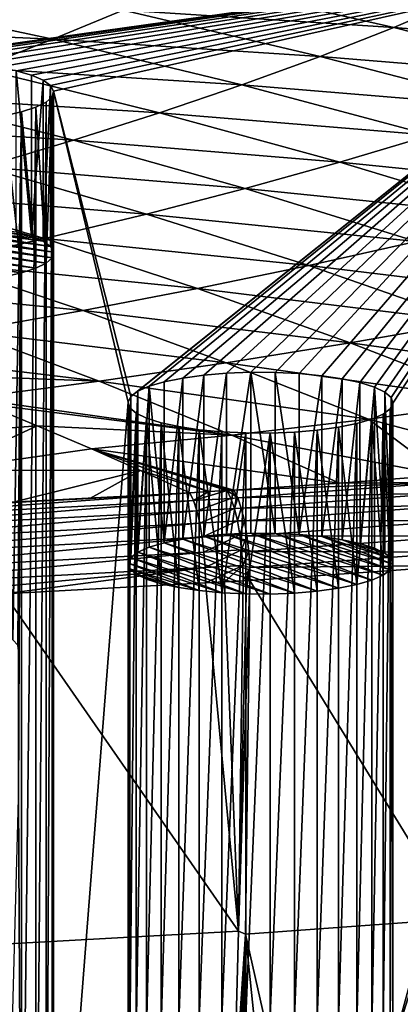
# Model space of a CAD drawing. Header units: metres. Extents: x -150 to 310, y -128 to 84.
# Tile 444 of 465: x 275.49 to 281.24, y 17.18 to 32.06. Entities that reach past the tile are written whole.
import ezdxf

# ---------------------------------------------------------------- set-up
doc = ezdxf.new("R2010")
doc.units = ezdxf.units.M
doc.layers.add('solid_26009703_SW0001_01', color=7, linetype='CONTINUOUS')

msp = doc.modelspace()

# ---------------------------------------------------------------- linework, layer by layer
at = {"layer": 'solid_26009703_SW0001_01'}
for points in [[(273.054352, 31.368559, 153.309128), (257.010559, 32.41946, 148.86351), (285.633423, 33.142666, 145.804123)], [(273.394135, 31.401554, 153.16954), (273.054352, 31.368559, 153.309128), (285.633423, 33.142666, 145.804123)], [(273.753357, 31.419693, 153.092819), (273.394135, 31.401554, 153.16954), (285.633423, 33.142666, 145.804123)], [(274.123444, 31.422354, 153.081558), (273.753357, 31.419693, 153.092819), (285.633423, 33.142666, 145.804123)], [(274.487549, 31.409288, 153.136826), (274.123444, 31.422354, 153.081558), (285.633423, 33.142666, 145.804123)], [(274.835052, 31.381189, 153.255692), (274.487549, 31.409288, 153.136826), (285.633423, 33.142666, 145.804123)], [(275.156219, 31.338531, 153.436157), (274.835052, 31.381189, 153.255692), (285.633423, 33.142666, 145.804123)], [(275.43576, 31.28335, 153.669586), (275.156219, 31.338531, 153.436157), (285.633423, 33.142666, 145.804123)], [(275.666992, 31.217337, 153.948837), (275.43576, 31.28335, 153.669586), (285.633423, 33.142666, 145.804123)], [(275.84201, 31.142279, 154.266357), (275.666992, 31.217337, 153.948837), (285.633423, 33.142666, 145.804123)], [(275.953339, 31.061644, 154.607468), (275.84201, 31.142279, 154.266357), (285.633423, 33.142666, 145.804123)], [(275.999023, 30.977451, 154.963623), (275.953339, 31.061644, 154.607468), (285.633423, 33.142666, 145.804123)], [(275.999023, 30.977451, 154.963623), (285.633423, 33.142666, 145.804123), (277.165985, 26.360853, 174.49321)], [(277.273132, 26.442041, 174.149765), (277.165985, 26.360853, 174.49321), (285.633423, 33.142666, 145.804123)], [(277.444275, 26.517504, 173.830536), (277.273132, 26.442041, 174.149765), (285.633423, 33.142666, 145.804123)], [(277.670074, 26.58379, 173.550125), (277.444275, 26.517504, 173.830536), (285.633423, 33.142666, 145.804123)], [(277.949036, 26.640297, 173.311081), (277.670074, 26.58379, 173.550125), (285.633423, 33.142666, 145.804123)], [(278.26886, 26.683872, 173.126755), (277.949036, 26.640297, 173.311081), (285.633423, 33.142666, 145.804123)], [(278.612671, 26.71279, 173.00441), (278.26886, 26.683872, 173.126755), (285.633423, 33.142666, 145.804123)], [(278.977539, 26.726917, 172.944656), (278.612671, 26.71279, 173.00441), (285.633423, 33.142666, 145.804123)], [(279.346283, 26.725267, 172.95163), (278.977539, 26.726917, 172.944656), (285.633423, 33.142666, 145.804123)], [(279.706512, 26.708225, 173.023727), (279.346283, 26.725267, 172.95163), (285.633423, 33.142666, 145.804123)], [(280.049286, 26.676029, 173.159927), (279.706512, 26.708225, 173.023727), (285.633423, 33.142666, 145.804123)], [(280.358826, 26.630022, 173.354553), (280.049286, 26.676029, 173.159927), (285.633423, 33.142666, 145.804123)], [(280.626587, 26.571838, 173.600677), (280.358826, 26.630022, 173.354553), (285.633423, 33.142666, 145.804123)], [(280.844574, 26.502815, 173.89267), (280.626587, 26.571838, 173.600677), (285.633423, 33.142666, 145.804123)], [(281.00238, 26.42625, 174.216568), (280.844574, 26.502815, 173.89267), (285.633423, 33.142666, 145.804123)], [(281.096924, 26.344307, 174.563202), (281.00238, 26.42625, 174.216568), (285.633423, 33.142666, 145.804123)], [(281.124084, 26.259361, 174.922546), (281.096924, 26.344307, 174.563202), (285.633423, 33.142666, 145.804123)], [(281.124084, 16.540943, 216.034348), (281.124084, 26.259361, 174.922546), (285.633423, 33.142666, 145.804123)], [(281.124084, 16.540943, 216.034348), (285.633423, 33.142666, 145.804123), (283.218231, 23.153229, 188.062424)], [(281.137207, 31.938833, 234.475235), (278.052704, 32.644772, 233.318054), (277.050964, 32.199566, 234.783569)], [(281.137207, 31.938833, 234.475235), (282.176941, 32.384354, 232.942932), (278.052704, 32.644772, 233.318054)], [(275.987549, 31.759869, 236.210495), (273.122009, 32.376514, 235.142822), (272.125549, 31.931477, 236.525192)], [(275.987549, 31.759869, 236.210495), (277.050964, 32.199566, 234.783569), (273.122009, 32.376514, 235.142822)], [(285.354126, 31.598797, 234.188431), (282.176941, 32.384354, 232.942932), (281.137207, 31.938833, 234.475235)], [(280.024872, 31.500853, 235.963089), (277.050964, 32.199566, 234.783569), (275.987549, 31.759869, 236.210495)], [(280.024872, 31.500853, 235.963089), (281.137207, 31.938833, 234.475235), (277.050964, 32.199566, 234.783569)], [(274.867188, 31.325829, 237.59726), (275.987549, 31.759869, 236.210495), (272.125549, 31.931477, 236.525192)], [(284.211182, 31.158676, 235.754242), (281.137207, 31.938833, 234.475235), (280.024872, 31.500853, 235.963089)], [(284.211182, 31.158676, 235.754242), (285.354126, 31.598797, 234.188431), (281.137207, 31.938833, 234.475235)], [(278.844086, 31.070845, 237.403809), (275.987549, 31.759869, 236.210495), (274.867188, 31.325829, 237.59726)], [(278.844086, 31.070845, 237.403809), (280.024872, 31.500853, 235.963089), (275.987549, 31.759869, 236.210495)], [(282.988464, 30.728655, 237.266739), (280.024872, 31.500853, 235.963089), (278.844086, 31.070845, 237.403809)], [(282.988464, 30.728655, 237.266739), (284.211182, 31.158676, 235.754242), (280.024872, 31.500853, 235.963089)], [(277.600128, 30.649075, 238.795471), (274.867188, 31.325829, 237.59726), (273.694733, 30.897585, 238.942291)], [(277.600128, 30.649075, 238.795471), (278.844086, 31.070845, 237.403809), (274.867188, 31.325829, 237.59726)], [(275.435242, 28.850525, 153.093948), (275.43576, 31.28335, 153.669586), (275.666656, 28.7845, 153.373245)], [(275.666656, 28.7845, 153.373245), (275.43576, 31.28335, 153.669586), (275.666992, 31.217337, 153.948837)], [(275.666656, 28.7845, 153.373245), (275.666992, 31.217337, 153.948837), (275.84201, 31.142279, 154.266357)], [(275.666656, 28.7845, 153.373245), (275.84201, 31.142279, 154.266357), (275.842072, 28.709286, 153.691437)], [(275.842072, 28.709286, 153.691437), (275.84201, 31.142279, 154.266357), (275.953339, 31.061644, 154.607468)], [(275.842072, 28.709286, 153.691437), (275.953339, 31.061644, 154.607468), (275.953461, 28.628593, 154.032776)], [(275.953461, 28.628593, 154.032776), (275.953339, 31.061644, 154.607468), (275.999023, 30.977451, 154.963623)], [(275.953461, 28.628593, 154.032776), (275.999023, 30.977451, 154.963623), (275.999023, 28.54443, 154.388809)], [(275.976074, 11.907806, 235.633911), (275.976074, 30.8925, 155.322998), (275.999023, 30.977451, 154.963623)], [(275.999023, 28.54443, 154.388809), (275.999023, 30.977451, 154.963623), (275.976074, 30.8925, 155.322998)], [(275.999023, 11.822853, 235.993286), (275.976074, 11.907806, 235.633911), (275.999023, 30.977451, 154.963623)], [(275.999023, 30.977451, 154.963623), (277.165985, 26.360853, 174.49321), (277.125122, 26.276773, 174.848892)], [(275.999023, 11.822853, 235.993286), (275.999023, 30.977451, 154.963623), (277.125122, 26.276773, 174.848892)], [(281.690582, 30.30933, 238.722717), (278.844086, 31.070845, 237.403809), (277.600128, 30.649075, 238.795471)], [(281.690582, 30.30933, 238.722717), (282.988464, 30.728655, 237.266739), (278.844086, 31.070845, 237.403809)], [(276.29834, 30.2358, 240.136124), (273.694733, 30.897585, 238.942291), (272.474945, 30.475281, 240.244064)], [(276.29834, 30.2358, 240.136124), (277.600128, 30.649075, 238.795471), (273.694733, 30.897585, 238.942291)], [(275.732056, 12.067213, 234.959564), (275.732056, 30.733091, 155.997345), (275.886993, 30.810816, 155.668549)], [(275.887024, 28.377903, 155.093277), (275.886993, 30.810816, 155.668549), (275.732056, 30.733091, 155.997345)], [(275.886993, 11.98949, 235.288361), (275.732056, 12.067213, 234.959564), (275.886993, 30.810816, 155.668549)], [(275.886993, 11.98949, 235.288361), (275.886993, 30.810816, 155.668549), (275.976074, 30.8925, 155.322998)], [(275.887024, 28.377903, 155.093277), (275.976074, 30.8925, 155.322998), (275.886993, 30.810816, 155.668549)], [(275.976074, 11.907806, 235.633911), (275.886993, 11.98949, 235.288361), (275.976074, 30.8925, 155.322998)], [(275.976105, 28.459555, 154.747864), (275.976074, 30.8925, 155.322998), (275.887024, 28.377903, 155.093277)], [(275.999023, 28.54443, 154.388809), (275.976074, 30.8925, 155.322998), (275.976105, 28.459555, 154.747864)], [(275.253967, 30.604771, 156.540176), (275.516937, 30.663359, 156.292328), (275.384735, 22.685041, 190.042984)], [(275.516815, 28.230391, 155.7173), (275.516937, 30.663359, 156.292328), (275.253967, 30.604771, 156.540176)], [(275.516937, 30.663359, 156.292328), (275.461853, 22.601591, 190.396011), (275.384735, 22.685041, 190.042984)], [(275.516937, 30.663359, 156.292328), (275.470642, 22.516878, 190.754364), (275.461853, 22.601591, 190.396011)], [(275.516937, 30.663359, 156.292328), (275.470642, 20.283426, 200.20253), (275.470642, 22.516878, 190.754364)], [(275.516937, 12.136947, 234.664566), (275.470642, 20.283426, 200.20253), (275.516937, 30.663359, 156.292328)], [(275.516815, 28.230391, 155.7173), (275.732056, 28.300144, 155.422211), (275.516937, 30.663359, 156.292328)], [(275.516937, 12.136947, 234.664566), (275.516937, 30.663359, 156.292328), (275.732056, 30.733091, 155.997345)], [(275.732056, 28.300144, 155.422211), (275.732056, 30.733091, 155.997345), (275.516937, 30.663359, 156.292328)], [(275.732056, 12.067213, 234.959564), (275.516937, 12.136947, 234.664566), (275.732056, 30.733091, 155.997345)], [(275.887024, 28.377903, 155.093277), (275.732056, 30.733091, 155.997345), (275.732056, 28.300144, 155.422211)], [(275.516815, 28.230391, 155.7173), (275.253967, 30.604771, 156.540176), (275.253967, 28.171818, 155.965073)], [(280.323303, 29.901096, 240.119781), (277.600128, 30.649075, 238.795471), (276.29834, 30.2358, 240.136124)], [(280.323303, 29.901096, 240.119781), (281.690582, 30.30933, 238.722717), (277.600128, 30.649075, 238.795471)], [(274.944061, 29.83128, 241.423859), (276.29834, 30.2358, 240.136124), (272.474945, 30.475281, 240.244064)], [(278.892487, 29.504343, 241.455597), (276.29834, 30.2358, 240.136124), (274.944061, 29.83128, 241.423859)], [(278.892487, 29.504343, 241.455597), (280.323303, 29.901096, 240.119781), (276.29834, 30.2358, 240.136124)], [(284.52597, 29.475216, 240.167191), (281.690582, 30.30933, 238.722717), (280.323303, 29.901096, 240.119781)], [(277.404022, 29.119457, 242.727814), (274.944061, 29.83128, 241.423859), (273.542572, 29.435772, 242.656738)], [(277.404022, 29.119457, 242.727814), (278.892487, 29.504343, 241.455597), (274.944061, 29.83128, 241.423859)], [(283.035675, 29.081779, 241.570175), (280.323303, 29.901096, 240.119781), (278.892487, 29.504343, 241.455597)], [(283.035675, 29.081779, 241.570175), (284.52597, 29.475216, 240.167191), (280.323303, 29.901096, 240.119781)], [(281.476196, 28.703094, 242.900665), (278.892487, 29.504343, 241.455597), (277.404022, 29.119457, 242.727814)], [(281.476196, 28.703094, 242.900665), (283.035675, 29.081779, 241.570175), (278.892487, 29.504343, 241.455597)], [(275.86377, 28.746828, 243.934082), (273.542572, 29.435772, 242.656738), (272.099243, 29.049536, 243.832855)], [(275.86377, 28.746828, 243.934082), (277.404022, 29.119457, 242.727814), (273.542572, 29.435772, 242.656738)], [(274.277557, 28.386843, 245.072067), (275.86377, 28.746828, 243.934082), (272.099243, 29.049536, 243.832855)], [(279.853912, 28.339689, 244.155884), (277.404022, 29.119457, 242.727814), (275.86377, 28.746828, 243.934082)], [(279.853912, 28.339689, 244.155884), (281.476196, 28.703094, 242.900665), (277.404022, 29.119457, 242.727814)], [(272.483185, 28.829998, 153.180786), (272.746033, 28.888573, 152.932999), (275.887024, 28.377903, 155.093277)], [(272.746033, 28.888573, 152.932999), (273.054077, 28.935577, 152.734146), (275.976105, 28.459555, 154.747864)], [(272.746033, 28.888573, 152.932999), (275.976105, 28.459555, 154.747864), (275.887024, 28.377903, 155.093277)], [(273.054077, 28.935577, 152.734146), (273.393707, 28.96858, 152.594543), (275.999023, 28.54443, 154.388809)], [(273.054077, 28.935577, 152.734146), (275.999023, 28.54443, 154.388809), (275.976105, 28.459555, 154.747864)], [(273.393707, 28.96858, 152.594543), (273.753174, 28.986731, 152.517761), (275.953461, 28.628593, 154.032776)], [(273.393707, 28.96858, 152.594543), (275.953461, 28.628593, 154.032776), (275.999023, 28.54443, 154.388809)], [(273.753174, 28.986731, 152.517761), (274.124023, 28.989393, 152.5065), (275.842072, 28.709286, 153.691437)], [(273.753174, 28.986731, 152.517761), (275.842072, 28.709286, 153.691437), (275.953461, 28.628593, 154.032776)], [(274.124023, 28.989393, 152.5065), (275.666656, 28.7845, 153.373245), (275.842072, 28.709286, 153.691437)], [(274.124023, 28.989393, 152.5065), (274.488281, 28.976299, 152.561874), (275.666656, 28.7845, 153.373245)], [(274.488281, 28.976299, 152.561874), (275.435242, 28.850525, 153.093948), (275.666656, 28.7845, 153.373245)], [(275.516815, 28.230391, 155.7173), (272.112976, 28.682487, 153.804794), (272.267944, 28.760244, 153.475861)], [(272.267944, 28.760244, 153.475861), (272.483185, 28.829998, 153.180786), (275.732056, 28.300144, 155.422211)], [(275.516815, 28.230391, 155.7173), (272.267944, 28.760244, 153.475861), (275.732056, 28.300144, 155.422211)], [(272.483185, 28.829998, 153.180786), (275.887024, 28.377903, 155.093277), (275.732056, 28.300144, 155.422211)], [(278.175262, 27.992094, 245.333008), (275.86377, 28.746828, 243.934082), (274.277557, 28.386843, 245.072067)], [(278.175262, 27.992094, 245.333008), (279.853912, 28.339689, 244.155884), (275.86377, 28.746828, 243.934082)], [(275.516815, 28.230391, 155.7173), (275.253967, 28.171818, 155.965073), (272.112976, 28.682487, 153.804794)], [(284.048431, 27.83193, 244.471313), (281.476196, 28.703094, 242.900665), (279.853912, 28.339689, 244.155884)], [(276.446594, 27.660839, 246.42923), (274.277557, 28.386843, 245.072067), (272.651276, 28.039886, 246.139435)], [(276.446594, 27.660839, 246.42923), (278.175262, 27.992094, 245.333008), (274.277557, 28.386843, 245.072067)], [(282.292755, 27.491844, 245.708038), (279.853912, 28.339689, 244.155884), (278.175262, 27.992094, 245.333008)], [(282.292755, 27.491844, 245.708038), (284.048431, 27.83193, 244.471313), (279.853912, 28.339689, 244.155884)], [(274.674316, 27.346455, 247.441772), (276.446594, 27.660839, 246.42923), (272.651276, 28.039886, 246.139435)], [(280.476105, 27.171438, 246.853455), (278.175262, 27.992094, 245.333008), (276.446594, 27.660839, 246.42923)], [(280.476105, 27.171438, 246.853455), (282.292755, 27.491844, 245.708038), (278.175262, 27.992094, 245.333008)], [(278.605469, 26.871393, 247.904297), (276.446594, 27.660839, 246.42923), (274.674316, 27.346455, 247.441772)], [(278.605469, 26.871393, 247.904297), (280.476105, 27.171438, 246.853455), (276.446594, 27.660839, 246.42923)], [(284.719543, 26.5758, 247.384216), (282.292755, 27.491844, 245.708038), (280.476105, 27.171438, 246.853455)], [(276.687714, 26.592396, 248.857239), (274.674316, 27.346455, 247.441772), (272.855164, 27.053017, 248.36116)], [(276.687714, 26.592396, 248.857239), (278.605469, 26.871393, 247.904297), (274.674316, 27.346455, 247.441772)], [(282.765411, 26.284729, 248.495422), (280.476105, 27.171438, 246.853455), (278.605469, 26.871393, 247.904297)], [(282.765411, 26.284729, 248.495422), (284.719543, 26.5758, 247.384216), (280.476105, 27.171438, 246.853455)], [(273.788055, 26.703499, 249.017487), (276.687714, 26.592396, 248.857239), (272.855164, 27.053017, 248.36116)], [(280.753265, 26.018372, 249.497223), (278.605469, 26.871393, 247.904297), (276.687714, 26.592396, 248.857239)], [(280.753265, 26.018372, 249.497223), (282.765411, 26.284729, 248.495422), (278.605469, 26.871393, 247.904297)], [(273.788055, 26.703499, 249.017487), (274.72699, 26.33625, 249.706894), (276.687714, 26.592396, 248.857239)], [(277.669983, 24.150814, 172.975113), (277.670074, 26.58379, 173.550125), (277.949036, 26.640297, 173.311081)], [(277.669983, 24.150814, 172.975113), (277.949036, 26.640297, 173.311081), (277.949036, 24.20735, 172.735962)], [(277.949036, 24.20735, 172.735962), (277.949036, 26.640297, 173.311081), (278.26886, 26.683872, 173.126755)], [(277.949036, 24.20735, 172.735962), (278.26886, 26.683872, 173.126755), (278.268982, 24.250933, 172.55159)], [(278.268982, 24.250933, 172.55159), (278.26886, 26.683872, 173.126755), (278.612671, 26.71279, 173.00441)], [(278.268982, 24.250933, 172.55159), (278.612671, 26.71279, 173.00441), (278.612671, 24.279848, 172.42926)], [(278.612671, 24.279848, 172.42926), (278.612671, 26.71279, 173.00441), (278.977539, 26.726917, 172.944656)], [(278.612671, 24.279848, 172.42926), (278.977539, 26.726917, 172.944656), (278.977203, 24.293966, 172.369553)], [(278.977203, 24.293966, 172.369553), (278.977539, 26.726917, 172.944656), (279.345795, 24.292337, 172.376434)], [(279.345795, 24.292337, 172.376434), (278.977539, 26.726917, 172.944656), (279.346283, 26.725267, 172.95163)], [(279.345795, 24.292337, 172.376434), (279.346283, 26.725267, 172.95163), (279.706299, 24.275284, 172.448578)], [(279.706299, 24.275284, 172.448578), (279.346283, 26.725267, 172.95163), (279.706512, 26.708225, 173.023727)], [(279.706299, 24.275284, 172.448578), (279.706512, 26.708225, 173.023727), (280.049286, 26.676029, 173.159927)], [(279.706299, 24.275284, 172.448578), (280.049286, 26.676029, 173.159927), (280.049774, 24.243015, 172.585083)], [(280.049774, 24.243015, 172.585083), (280.049286, 26.676029, 173.159927), (280.358826, 26.630022, 173.354553)], [(278.690552, 25.777576, 250.385803), (276.687714, 26.592396, 248.857239), (274.72699, 26.33625, 249.706894)], [(278.690552, 25.777576, 250.385803), (280.753265, 26.018372, 249.497223), (276.687714, 26.592396, 248.857239)], [(277.273254, 24.009165, 173.574341), (277.273132, 26.442041, 174.149765), (277.444275, 26.517504, 173.830536)], [(277.273254, 24.009165, 173.574341), (277.444275, 26.517504, 173.830536), (277.444244, 24.084557, 173.255417)], [(277.444244, 24.084557, 173.255417), (277.444275, 26.517504, 173.830536), (277.669983, 24.150814, 172.975113)], [(277.669983, 24.150814, 172.975113), (277.444275, 26.517504, 173.830536), (277.670074, 26.58379, 173.550125)], [(280.049774, 24.243015, 172.585083), (280.358826, 26.630022, 173.354553), (280.359406, 24.196972, 172.779861)], [(280.359406, 24.196972, 172.779861), (280.358826, 26.630022, 173.354553), (280.626587, 26.571838, 173.600677)], [(280.359406, 24.196972, 172.779861), (280.626587, 26.571838, 173.600677), (280.626892, 24.138823, 173.025848)], [(280.626892, 24.138823, 173.025848), (280.626587, 26.571838, 173.600677), (280.844574, 26.502815, 173.89267)], [(280.626892, 24.138823, 173.025848), (280.844574, 26.502815, 173.89267), (280.844391, 24.069954, 173.317184)], [(280.844391, 24.069954, 173.317184), (280.844574, 26.502815, 173.89267), (281.002136, 23.993462, 173.640762)], [(281.002136, 23.993462, 173.640762), (280.844574, 26.502815, 173.89267), (281.00238, 26.42625, 174.216568)], [(277.125183, 23.843874, 174.273575), (277.125122, 26.276773, 174.848892), (277.165985, 26.360853, 174.49321)], [(277.125183, 23.843874, 174.273575), (277.165985, 26.360853, 174.49321), (277.166077, 23.928013, 173.917633)], [(277.166077, 23.928013, 173.917633), (277.165985, 26.360853, 174.49321), (277.273132, 26.442041, 174.149765)], [(277.166077, 23.928013, 173.917633), (277.273132, 26.442041, 174.149765), (277.273254, 24.009165, 173.574341)], [(281.002136, 23.993462, 173.640762), (281.00238, 26.42625, 174.216568), (281.096802, 23.911493, 173.987518)], [(281.096802, 23.911493, 173.987518), (281.00238, 26.42625, 174.216568), (281.096924, 26.344307, 174.563202)], [(281.096802, 23.911493, 173.987518), (281.096924, 26.344307, 174.563202), (281.124084, 26.259361, 174.922546)], [(273.225983, 25.720814, 251.235626), (275.751465, 25.917643, 250.492432), (274.933655, 26.253311, 249.862549)], [(274.933655, 26.253311, 249.862549), (278.690552, 25.777576, 250.385803), (274.72699, 26.33625, 249.706894)], [(274.933655, 26.253311, 249.862549), (275.751465, 25.917643, 250.492432), (278.690552, 25.777576, 250.385803)], [(275.999023, 11.822853, 235.993286), (277.125122, 26.276773, 174.848892), (277.125122, 16.523531, 216.108017)], [(277.125122, 16.523531, 216.108017), (277.125122, 26.276773, 174.848892), (277.152313, 26.191828, 175.208237)], [(277.152435, 23.758749, 174.633667), (277.152313, 26.191828, 175.208237), (277.125122, 26.276773, 174.848892)], [(277.152435, 23.758749, 174.633667), (277.125122, 26.276773, 174.848892), (277.125183, 23.843874, 174.273575)], [(277.152313, 16.608477, 215.748672), (277.125122, 16.523531, 216.108017), (277.152313, 26.191828, 175.208237)], [(277.152313, 16.608477, 215.748672), (277.152313, 26.191828, 175.208237), (277.246857, 26.109886, 175.554886)], [(277.152435, 23.758749, 174.633667), (277.246857, 26.109886, 175.554886), (277.152313, 26.191828, 175.208237)], [(280.753265, 26.018372, 249.497223), (283.423553, 25.307957, 250.636948), (282.765411, 26.284729, 248.495422)], [(281.083221, 16.625025, 215.678665), (281.083221, 26.175282, 175.278229), (281.124084, 26.259361, 174.922546)], [(281.124054, 23.826366, 174.347626), (281.124084, 26.259361, 174.922546), (281.083221, 26.175282, 175.278229)], [(281.124084, 16.540943, 216.034348), (281.083221, 16.625025, 215.678665), (281.124084, 26.259361, 174.922546)], [(281.096802, 23.911493, 173.987518), (281.124084, 26.259361, 174.922546), (281.124054, 23.826366, 174.347626)], [(277.246857, 16.69042, 215.402023), (277.152313, 16.608477, 215.748672), (277.246857, 26.109886, 175.554886)], [(277.247101, 23.676779, 174.980423), (277.246857, 26.109886, 175.554886), (277.152435, 23.758749, 174.633667)], [(277.246857, 16.69042, 215.402023), (277.246857, 26.109886, 175.554886), (277.404663, 26.033319, 175.878784)], [(277.247101, 23.676779, 174.980423), (277.404663, 26.033319, 175.878784), (277.246857, 26.109886, 175.554886)], [(280.804962, 16.781673, 215.015991), (280.804962, 26.018631, 175.940918), (280.976105, 26.094093, 175.621689)], [(280.975983, 23.661077, 175.04686), (280.976105, 26.094093, 175.621689), (280.804962, 26.018631, 175.940918)], [(280.976105, 16.706211, 215.33522), (280.804962, 16.781673, 215.015991), (280.976105, 26.094093, 175.621689)], [(281.08316, 23.742228, 174.703568), (280.976105, 26.094093, 175.621689), (280.975983, 23.661077, 175.04686)], [(280.976105, 16.706211, 215.33522), (280.976105, 26.094093, 175.621689), (281.083221, 26.175282, 175.278229)], [(281.08316, 23.742228, 174.703568), (281.083221, 26.175282, 175.278229), (280.976105, 26.094093, 175.621689)], [(281.083221, 16.625025, 215.678665), (280.976105, 16.706211, 215.33522), (281.083221, 26.175282, 175.278229)], [(281.124054, 23.826366, 174.347626), (281.083221, 26.175282, 175.278229), (281.08316, 23.742228, 174.703568)], [(273.225983, 25.720814, 251.235626), (274.302826, 25.250185, 252.115433), (275.751465, 25.917643, 250.492432)], [(274.302826, 25.250185, 252.115433), (276.573517, 25.568068, 251.148193), (275.751465, 25.917643, 250.492432)], [(275.751465, 25.917643, 250.492432), (276.573517, 25.568068, 251.148193), (278.690552, 25.777576, 250.385803)], [(277.404663, 16.766985, 215.078125), (277.246857, 16.69042, 215.402023), (277.404663, 26.033319, 175.878784)], [(277.404846, 23.600286, 175.304016), (277.404663, 26.033319, 175.878784), (277.247101, 23.676779, 174.980423)], [(277.404663, 16.766985, 215.078125), (277.404663, 26.033319, 175.878784), (277.62265, 25.964298, 176.170761)], [(277.622345, 23.531418, 175.595352), (277.62265, 25.964298, 176.170761), (277.404663, 26.033319, 175.878784)], [(277.622345, 23.531418, 175.595352), (277.404663, 26.033319, 175.878784), (277.404846, 23.600286, 175.304016)], [(277.62265, 16.836008, 214.786148), (277.404663, 16.766985, 215.078125), (277.62265, 25.964298, 176.170761)], [(277.889832, 23.47327, 175.841339), (277.62265, 25.964298, 176.170761), (277.622345, 23.531418, 175.595352)], [(277.62265, 16.836008, 214.786148), (277.62265, 25.964298, 176.170761), (277.890411, 25.906113, 176.416901)], [(277.889832, 23.47327, 175.841339), (277.890411, 25.906113, 176.416901), (277.62265, 25.964298, 176.170761)], [(277.890411, 16.894192, 214.540009), (277.62265, 16.836008, 214.786148), (277.890411, 25.906113, 176.416901)], [(278.199432, 23.427225, 176.036118), (277.890411, 25.906113, 176.416901), (277.889832, 23.47327, 175.841339)], [(277.890411, 16.894192, 214.540009), (277.890411, 25.906113, 176.416901), (278.199951, 25.860106, 176.611526)], [(278.199432, 23.427225, 176.036118), (278.199951, 25.860106, 176.611526), (277.890411, 25.906113, 176.416901)], [(278.690552, 25.777576, 250.385803), (281.883484, 25.172016, 251.226608), (280.753265, 26.018372, 249.497223)], [(279.980377, 16.948042, 214.31221), (279.980377, 25.852264, 176.644699), (280.300201, 25.89584, 176.460358)], [(280.300201, 23.462893, 175.885239), (280.300201, 25.89584, 176.460358), (279.980377, 25.852264, 176.644699)], [(280.300201, 16.904467, 214.496552), (279.980377, 16.948042, 214.31221), (280.300201, 25.89584, 176.460358)], [(280.300201, 16.904467, 214.496552), (280.300201, 25.89584, 176.460358), (280.579163, 25.952345, 176.221329)], [(280.579254, 23.519426, 175.646072), (280.579163, 25.952345, 176.221329), (280.300201, 25.89584, 176.460358)], [(280.579163, 16.84796, 214.73558), (280.300201, 16.904467, 214.496552), (280.579163, 25.952345, 176.221329)], [(280.579254, 23.519426, 175.646072), (280.300201, 25.89584, 176.460358), (280.300201, 23.462893, 175.885239)], [(280.579163, 16.84796, 214.73558), (280.579163, 25.952345, 176.221329), (280.804962, 26.018631, 175.940918)], [(280.579254, 23.519426, 175.646072), (280.804962, 26.018631, 175.940918), (280.579163, 25.952345, 176.221329)], [(280.804962, 16.781673, 215.015991), (280.579163, 16.84796, 214.73558), (280.804962, 26.018631, 175.940918)], [(280.804993, 23.585686, 175.365784), (280.804962, 26.018631, 175.940918), (280.579254, 23.519426, 175.646072)], [(280.753265, 26.018372, 249.497223), (281.883484, 25.172016, 251.226608), (283.423553, 25.307957, 250.636948)], [(280.975983, 23.661077, 175.04686), (280.804962, 26.018631, 175.940918), (280.804993, 23.585686, 175.365784)], [(276.573517, 25.568068, 251.148193), (280.315704, 25.051458, 251.752716), (278.690552, 25.777576, 250.385803)], [(278.199951, 16.940199, 214.345383), (277.890411, 16.894192, 214.540009), (278.199951, 25.860106, 176.611526)], [(278.542938, 23.394958, 176.172623), (278.199951, 25.860106, 176.611526), (278.199432, 23.427225, 176.036118)], [(278.199951, 16.940199, 214.345383), (278.199951, 25.860106, 176.611526), (278.542725, 25.827909, 176.747726)], [(278.542938, 23.394958, 176.172623), (278.542725, 25.827909, 176.747726), (278.199951, 25.860106, 176.611526)], [(278.542725, 16.972395, 214.209183), (278.199951, 16.940199, 214.345383), (278.542725, 25.827909, 176.747726)], [(278.542725, 16.972395, 214.209183), (278.542725, 25.827909, 176.747726), (278.902954, 25.810869, 176.819809)], [(278.542938, 23.394958, 176.172623), (278.902954, 25.810869, 176.819809), (278.542725, 25.827909, 176.747726)], [(278.902954, 16.989437, 214.137085), (278.542725, 16.972395, 214.209183), (278.902954, 25.810869, 176.819809)], [(278.903412, 23.377905, 176.244766), (278.902954, 25.810869, 176.819809), (278.542938, 23.394958, 176.172623)], [(278.690552, 25.777576, 250.385803), (280.315704, 25.051458, 251.752716), (281.883484, 25.172016, 251.226608)], [(278.902954, 16.989437, 214.137085), (278.902954, 25.810869, 176.819809), (279.271698, 25.809217, 176.826797)], [(278.903412, 23.377905, 176.244766), (279.271698, 25.809217, 176.826797), (278.902954, 25.810869, 176.819809)], [(279.271698, 16.991087, 214.130112), (278.902954, 16.989437, 214.137085), (279.271698, 25.809217, 176.826797)], [(279.272034, 23.376276, 176.251648), (279.271698, 25.809217, 176.826797), (278.903412, 23.377905, 176.244766)], [(279.271698, 16.991087, 214.130112), (279.271698, 25.809217, 176.826797), (279.636566, 25.823345, 176.767029)], [(279.636566, 23.390392, 176.191925), (279.636566, 25.823345, 176.767029), (279.271698, 25.809217, 176.826797)], [(279.636566, 16.976959, 214.18988), (279.271698, 16.991087, 214.130112), (279.636566, 25.823345, 176.767029)], [(279.636566, 23.390392, 176.191925), (279.271698, 25.809217, 176.826797), (279.272034, 23.376276, 176.251648)], [(279.636566, 16.976959, 214.18988), (279.636566, 25.823345, 176.767029), (279.980377, 25.852264, 176.644699)], [(279.980225, 23.419308, 176.069611), (279.980377, 25.852264, 176.644699), (279.636566, 25.823345, 176.767029)], [(279.980377, 16.948042, 214.31221), (279.636566, 16.976959, 214.18988), (279.980377, 25.852264, 176.644699)], [(279.980225, 23.419308, 176.069611), (279.636566, 25.823345, 176.767029), (279.636566, 23.390392, 176.191925)], [(279.980225, 23.419308, 176.069611), (280.300201, 23.462893, 175.885239), (279.980377, 25.852264, 176.644699)], [(274.302826, 25.250185, 252.115433), (277.312866, 25.243139, 251.757507), (276.573517, 25.568068, 251.148193)], [(276.573517, 25.568068, 251.148193), (278.723602, 24.946289, 252.214493), (280.315704, 25.051458, 251.752716)], [(276.573517, 25.568068, 251.148193), (278.672546, 24.94327, 252.227936), (278.723602, 24.946289, 252.214493)], [(276.573517, 25.568068, 251.148193), (278.62146, 24.940247, 252.241409), (278.672546, 24.94327, 252.227936)], [(276.573517, 25.568068, 251.148193), (278.341583, 24.923702, 252.314438), (278.62146, 24.940247, 252.241409)], [(277.312866, 25.243139, 251.757507), (278.341583, 24.923702, 252.314438), (276.573517, 25.568068, 251.148193)], [(274.302826, 25.250185, 252.115433), (275.369293, 24.756996, 253.03775), (277.312866, 25.243139, 251.757507)], [(277.312866, 25.243139, 251.757507), (275.369293, 24.756996, 253.03775), (276.54834, 24.820898, 252.760574)], [(277.312866, 25.243139, 251.757507), (276.54834, 24.820898, 252.760574), (278.05545, 24.906654, 252.388306)], [(277.312866, 25.243139, 251.757507), (278.05545, 24.906654, 252.388306), (278.341583, 24.923702, 252.314438)], [(281.918091, 25.060156, 251.423035), (281.883484, 25.172016, 251.226608), (280.315704, 25.051458, 251.752716)], [(281.918091, 25.060156, 251.423035), (280.315704, 25.051458, 251.752716), (278.723602, 24.946289, 252.214493)], [(278.781158, 24.827785, 252.408997), (281.918091, 25.060156, 251.423035), (278.723602, 24.946289, 252.214493)], [(281.990448, 24.906029, 251.592056), (281.918091, 25.060156, 251.423035), (278.781158, 24.827785, 252.408997)], [(272.514526, 24.614668, 253.656387), (272.576416, 24.501665, 253.836227), (278.05545, 24.906654, 252.388306)], [(272.675232, 24.622177, 253.623611), (272.514526, 24.614668, 253.656387), (278.05545, 24.906654, 252.388306)], [(272.576416, 24.501665, 253.836227), (278.111115, 24.788212, 252.582001), (278.05545, 24.906654, 252.388306)], [(273.781464, 24.675503, 253.391327), (272.675232, 24.622177, 253.623611), (278.05545, 24.906654, 252.388306)], [(275.124451, 24.744064, 253.093796), (273.781464, 24.675503, 253.391327), (278.05545, 24.906654, 252.388306)], [(275.369293, 24.756996, 253.03775), (275.124451, 24.744064, 253.093796), (278.05545, 24.906654, 252.388306)], [(276.54834, 24.820898, 252.760574), (275.369293, 24.756996, 253.03775), (278.05545, 24.906654, 252.388306)], [(278.341583, 24.923702, 252.314438), (278.05545, 24.906654, 252.388306), (278.111115, 24.788212, 252.582001)], [(278.111115, 24.788212, 252.582001), (278.678314, 24.821901, 252.435669), (278.62146, 24.940247, 252.241409)], [(278.341583, 24.923702, 252.314438), (278.111115, 24.788212, 252.582001), (278.62146, 24.940247, 252.241409)], [(278.672546, 24.94327, 252.227936), (278.62146, 24.940247, 252.241409), (278.781158, 24.827785, 252.408997)], [(278.62146, 24.940247, 252.241409), (278.678314, 24.821901, 252.435669), (278.781158, 24.827785, 252.408997)], [(278.672546, 24.94327, 252.227936), (278.781158, 24.827785, 252.408997), (278.723602, 24.946289, 252.214493)], [(278.833923, 24.67207, 252.576874), (281.990448, 24.906029, 251.592056), (278.781158, 24.827785, 252.408997)], [(282.055542, 24.712011, 251.731583), (281.990448, 24.906029, 251.592056), (278.833923, 24.67207, 252.576874)], [(272.576416, 24.501665, 253.836227), (272.616821, 24.347321, 254.003387), (278.111115, 24.788212, 252.582001)], [(272.616821, 24.347321, 254.003387), (278.162476, 24.632076, 252.750031), (278.111115, 24.788212, 252.582001)], [(278.111115, 24.788212, 252.582001), (278.162476, 24.632076, 252.750031), (278.678314, 24.821901, 252.435669)], [(278.162476, 24.632076, 252.750031), (278.730469, 24.666491, 252.603394), (278.678314, 24.821901, 252.435669)], [(278.678314, 24.821901, 252.435669), (278.730469, 24.666491, 252.603394), (278.781158, 24.827785, 252.408997)], [(278.730469, 24.666491, 252.603394), (278.833923, 24.67207, 252.576874), (278.781158, 24.827785, 252.408997)], [(278.880341, 24.482637, 252.713104), (282.055542, 24.712011, 251.731583), (278.833923, 24.67207, 252.576874)], [(282.108704, 24.488174, 251.830536), (282.055542, 24.712011, 251.731583), (278.880341, 24.482637, 252.713104)], [(272.616821, 24.347321, 254.003387), (272.653076, 24.156942, 254.141647), (278.162476, 24.632076, 252.750031)], [(272.653076, 24.156942, 254.141647), (278.207123, 24.445467, 252.884415), (278.162476, 24.632076, 252.750031)], [(278.162476, 24.632076, 252.750031), (278.207123, 24.445467, 252.884415), (278.730469, 24.666491, 252.603394)], [(278.207123, 24.445467, 252.884415), (278.775848, 24.479971, 252.738144), (278.730469, 24.666491, 252.603394)], [(278.730469, 24.666491, 252.603394), (278.775848, 24.479971, 252.738144), (278.833923, 24.67207, 252.576874)], [(278.775848, 24.479971, 252.738144), (278.880341, 24.482637, 252.713104), (278.833923, 24.67207, 252.576874)], [(272.653076, 24.156942, 254.141647), (272.682709, 23.93981, 254.24086), (278.207123, 24.445467, 252.884415)], [(272.682709, 23.93981, 254.24086), (278.243439, 24.235655, 252.980438), (278.207123, 24.445467, 252.884415)], [(278.207123, 24.445467, 252.884415), (278.243439, 24.235655, 252.980438), (278.775848, 24.479971, 252.738144)], [(278.243439, 24.235655, 252.980438), (278.812744, 24.269558, 252.834717), (278.775848, 24.479971, 252.738144)], [(278.775848, 24.479971, 252.738144), (278.812744, 24.269558, 252.834717), (278.880341, 24.482637, 252.713104)], [(278.812744, 24.269558, 252.834717), (278.919708, 24.256618, 252.814056), (278.880341, 24.482637, 252.713104)], [(282.108704, 24.488174, 251.830536), (278.880341, 24.482637, 252.713104), (278.919708, 24.256618, 252.814056)], [(282.146454, 24.248854, 251.882523), (282.108704, 24.488174, 251.830536), (278.919708, 24.256618, 252.814056)], [(278.243439, 24.235655, 252.980438), (278.270233, 24.009457, 253.034973), (278.812744, 24.269558, 252.834717)], [(278.268982, 24.250933, 172.55159), (278.612671, 24.279848, 172.42926), (280.579254, 23.519426, 175.646072)], [(278.270233, 24.009457, 253.034973), (278.839783, 24.043123, 252.889526), (278.812744, 24.269558, 252.834717)], [(278.612671, 24.279848, 172.42926), (278.977203, 24.293966, 172.369553), (280.804993, 23.585686, 175.365784)], [(278.612671, 24.279848, 172.42926), (280.804993, 23.585686, 175.365784), (280.579254, 23.519426, 175.646072)], [(278.812744, 24.269558, 252.834717), (278.839783, 24.043123, 252.889526), (278.919708, 24.256618, 252.814056)], [(278.839783, 24.043123, 252.889526), (278.947235, 24.016539, 252.866608), (278.919708, 24.256618, 252.814056)], [(282.146454, 24.248854, 251.882523), (278.919708, 24.256618, 252.814056), (278.947235, 24.016539, 252.866608)], [(278.977203, 24.293966, 172.369553), (280.975983, 23.661077, 175.04686), (280.804993, 23.585686, 175.365784)], [(278.977203, 24.293966, 172.369553), (279.345795, 24.292337, 172.376434), (280.975983, 23.661077, 175.04686)], [(279.345795, 24.292337, 172.376434), (281.08316, 23.742228, 174.703568), (280.975983, 23.661077, 175.04686)], [(279.345795, 24.292337, 172.376434), (279.706299, 24.275284, 172.448578), (281.08316, 23.742228, 174.703568)], [(279.706299, 24.275284, 172.448578), (281.124054, 23.826366, 174.347626), (281.08316, 23.742228, 174.703568)], [(279.706299, 24.275284, 172.448578), (280.049774, 24.243015, 172.585083), (281.124054, 23.826366, 174.347626)], [(272.682709, 23.93981, 254.24086), (272.703949, 23.708752, 254.295105), (278.243439, 24.235655, 252.980438)], [(272.703949, 23.708752, 254.295105), (278.270233, 24.009457, 253.034973), (278.243439, 24.235655, 252.980438)], [(279.636566, 23.390392, 176.191925), (277.444244, 24.084557, 173.255417), (277.669983, 24.150814, 172.975113)], [(279.980225, 23.419308, 176.069611), (277.669983, 24.150814, 172.975113), (277.949036, 24.20735, 172.735962)], [(279.980225, 23.419308, 176.069611), (279.636566, 23.390392, 176.191925), (277.669983, 24.150814, 172.975113)], [(277.949036, 24.20735, 172.735962), (278.268982, 24.250933, 172.55159), (280.300201, 23.462893, 175.885239)], [(279.980225, 23.419308, 176.069611), (277.949036, 24.20735, 172.735962), (280.300201, 23.462893, 175.885239)], [(278.268982, 24.250933, 172.55159), (280.579254, 23.519426, 175.646072), (280.300201, 23.462893, 175.885239)], [(278.947235, 24.016539, 252.866608), (282.16745, 24.009714, 251.887207), (282.146454, 24.248854, 251.882523)], [(280.049774, 24.243015, 172.585083), (281.096802, 23.911493, 173.987518), (281.124054, 23.826366, 174.347626)], [(280.049774, 24.243015, 172.585083), (280.359406, 24.196972, 172.779861), (281.096802, 23.911493, 173.987518)], [(280.359406, 24.196972, 172.779861), (281.002136, 23.993462, 173.640762), (281.096802, 23.911493, 173.987518)], [(280.359406, 24.196972, 172.779861), (280.626892, 24.138823, 173.025848), (281.002136, 23.993462, 173.640762)], [(280.626892, 24.138823, 173.025848), (280.844391, 24.069954, 173.317184), (281.002136, 23.993462, 173.640762)], [(272.703949, 23.708752, 254.295105), (272.716095, 23.477732, 254.303772), (278.270233, 24.009457, 253.034973)], [(272.716095, 23.477732, 254.303772), (278.286438, 23.775238, 253.045609), (278.270233, 24.009457, 253.034973)], [(278.903412, 23.377905, 176.244766), (277.166077, 23.928013, 173.917633), (277.273254, 24.009165, 173.574341)], [(279.272034, 23.376276, 176.251648), (277.273254, 24.009165, 173.574341), (277.444244, 24.084557, 173.255417)], [(279.272034, 23.376276, 176.251648), (278.903412, 23.377905, 176.244766), (277.273254, 24.009165, 173.574341)], [(279.636566, 23.390392, 176.191925), (279.272034, 23.376276, 176.251648), (277.444244, 24.084557, 173.255417)], [(278.270233, 24.009457, 253.034973), (278.286438, 23.775238, 253.045609), (278.839783, 24.043123, 252.889526)], [(278.286438, 23.775238, 253.045609), (278.855896, 23.809401, 252.900406), (278.839783, 24.043123, 252.889526)], [(278.839783, 24.043123, 252.889526), (278.855896, 23.809401, 252.900406), (278.947235, 24.016539, 252.866608)], [(278.855896, 23.809401, 252.900406), (278.962097, 23.777836, 252.87085), (278.947235, 24.016539, 252.866608)], [(278.962097, 23.777836, 252.87085), (282.16745, 24.009714, 251.887207), (278.947235, 24.016539, 252.866608)], [(282.16745, 24.009714, 251.887207), (278.962097, 23.777836, 252.87085), (282.167908, 23.805115, 251.856232)], [(278.542938, 23.394958, 176.172623), (277.125183, 23.843874, 174.273575), (277.166077, 23.928013, 173.917633)], [(278.199432, 23.427225, 176.036118), (277.152435, 23.758749, 174.633667), (277.125183, 23.843874, 174.273575)], [(278.542938, 23.394958, 176.172623), (278.199432, 23.427225, 176.036118), (277.125183, 23.843874, 174.273575)], [(278.903412, 23.377905, 176.244766), (278.542938, 23.394958, 176.172623), (277.166077, 23.928013, 173.917633)], [(272.716095, 23.477732, 254.303772), (272.716248, 23.259064, 254.271729), (278.286438, 23.775238, 253.045609)], [(278.286438, 23.775238, 253.045609), (272.716248, 23.259064, 254.271729), (275.25235, 23.380064, 253.734497)], [(278.286438, 23.775238, 253.045609), (275.25235, 23.380064, 253.734497), (278.291321, 23.543949, 253.012054)], [(277.889832, 23.47327, 175.841339), (277.247101, 23.676779, 174.980423), (277.152435, 23.758749, 174.633667)], [(278.199432, 23.427225, 176.036118), (277.889832, 23.47327, 175.841339), (277.152435, 23.758749, 174.633667)], [(277.622345, 23.531418, 175.595352), (277.404846, 23.600286, 175.304016), (277.247101, 23.676779, 174.980423)], [(277.889832, 23.47327, 175.841339), (277.622345, 23.531418, 175.595352), (277.247101, 23.676779, 174.980423)], [(278.286438, 23.775238, 253.045609), (278.291321, 23.543949, 253.012054), (278.855896, 23.809401, 252.900406)], [(278.855896, 23.809401, 252.900406), (278.291321, 23.543949, 253.012054), (278.578552, 23.560827, 252.939362)], [(278.855896, 23.809401, 252.900406), (278.578552, 23.560827, 252.939362), (278.860474, 23.577374, 252.866974)], [(278.855896, 23.809401, 252.900406), (278.860474, 23.577374, 252.866974), (278.962097, 23.777836, 252.87085)], [(278.912048, 23.578857, 252.853241), (278.962097, 23.777836, 252.87085), (278.860474, 23.577374, 252.866974)], [(278.912048, 23.578857, 252.853241), (278.96521, 23.580688, 252.839142), (278.962097, 23.777836, 252.87085)], [(278.962097, 23.777836, 252.87085), (278.96521, 23.580688, 252.839142), (282.167908, 23.805115, 251.856232)], [(282.096985, 18.467615, 250.454498), (282.167908, 23.805115, 251.856232), (278.96521, 23.580688, 252.839142)], [(278.291321, 23.543949, 253.012054), (275.25235, 23.380064, 253.734497), (278.791901, 18.278471, 251.473587)], [(278.578552, 23.560827, 252.939362), (278.291321, 23.543949, 253.012054), (278.791901, 18.278471, 251.473587)], [(278.860474, 23.577374, 252.866974), (278.578552, 23.560827, 252.939362), (278.791901, 18.278471, 251.473587)], [(278.895172, 18.237003, 251.43219), (278.96521, 23.580688, 252.839142), (278.791901, 18.278471, 251.473587)], [(278.912048, 23.578857, 252.853241), (278.791901, 18.278471, 251.473587), (278.96521, 23.580688, 252.839142)], [(278.912048, 23.578857, 252.853241), (278.860474, 23.577374, 252.866974), (278.791901, 18.278471, 251.473587)], [(278.895172, 18.237003, 251.43219), (282.096985, 18.467615, 250.454498), (278.96521, 23.580688, 252.839142)], [(275.25235, 23.380064, 253.734497), (273.125854, 17.969925, 252.776505), (278.791901, 18.278471, 251.473587)], [(281.124084, 16.540943, 216.034348), (283.218231, 23.153229, 188.062424), (281.756531, 9.547865, 245.617157)], [(275.516937, 12.136947, 234.664566), (275.253967, 12.195535, 234.416733), (275.470642, 20.283426, 200.20253)], [(278.895172, 18.237003, 251.43219), (280.06723, 13.05713, 249.465134), (282.096985, 18.467615, 250.454498)], [(282.096985, 18.467615, 250.454498), (280.06723, 13.05713, 249.465134), (283.045593, 13.296521, 248.450989)], [(278.720062, 15.612753, 250.692963), (278.791901, 18.278471, 251.473587), (273.125854, 17.969925, 252.776505)], [(278.895172, 18.237003, 251.43219), (278.720062, 15.612753, 250.692963), (278.623291, 12.962681, 249.862946)], [(278.895172, 18.237003, 251.43219), (278.623291, 12.962681, 249.862946), (278.727051, 12.969321, 249.835327)], [(278.895172, 18.237003, 251.43219), (278.791901, 18.278471, 251.473587), (278.720062, 15.612753, 250.692963)], [(278.895172, 18.237003, 251.43219), (278.727051, 12.969321, 249.835327), (278.799072, 12.974013, 249.816849)], [(278.895172, 18.237003, 251.43219), (278.799072, 12.974013, 249.816849), (279.434021, 12.997238, 249.640839)], [(278.895172, 18.237003, 251.43219), (279.434021, 12.997238, 249.640839), (280.06723, 13.05713, 249.465134)], [(278.623291, 12.962681, 249.862946), (278.720062, 15.612753, 250.692963), (273.125854, 17.969925, 252.776505)], [(274.017151, 12.707784, 250.941528), (278.623291, 12.962681, 249.862946), (273.125854, 17.969925, 252.776505)]]:
    msp.add_3dface(points, dxfattribs=at)

doc.saveas('drawing.dxf')
